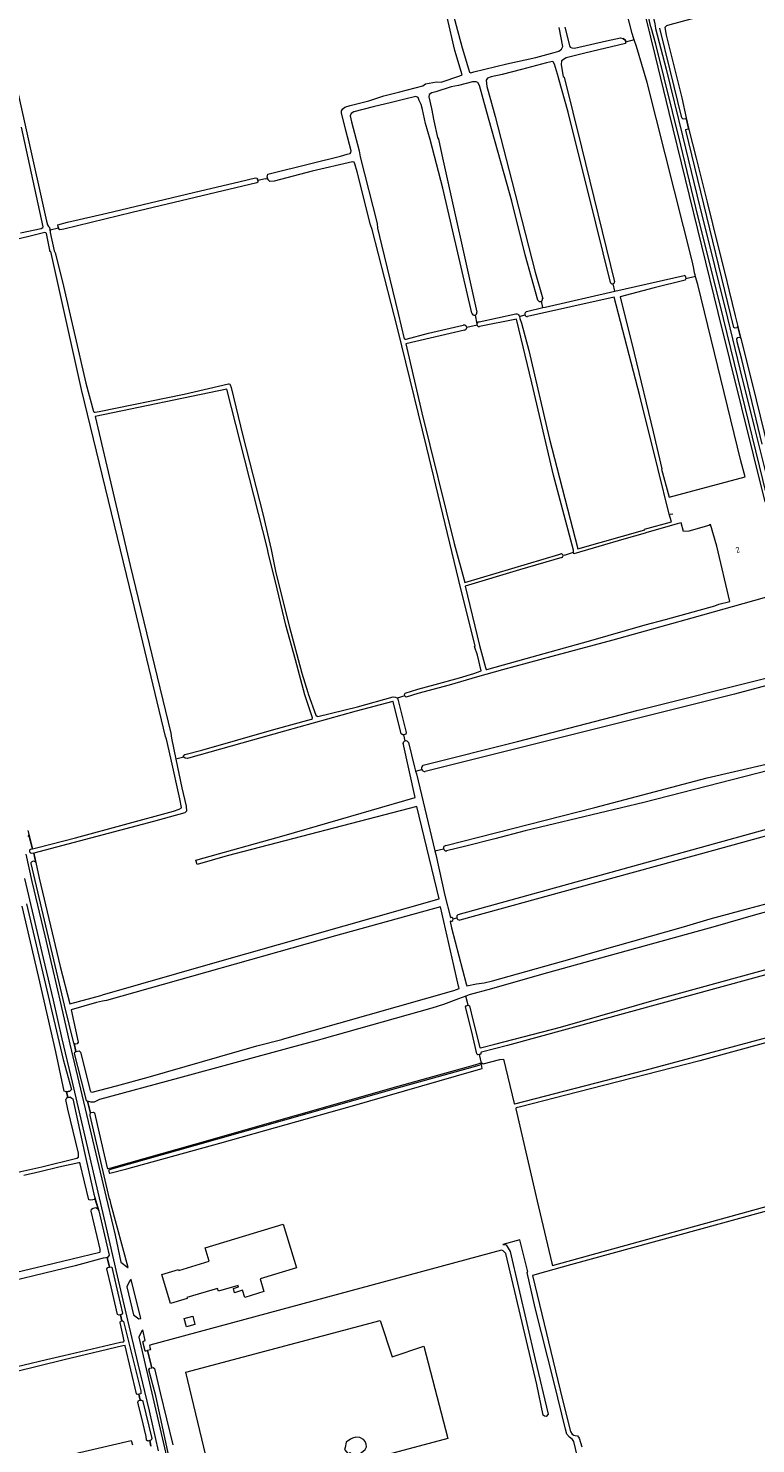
# Model space of a CAD drawing. Header units: metres. Extents: x 209813 to 223847, y 571801 to 587119.
# Tile 451 of 656: x 215121 to 215632, y 579156 to 580149. Entities that reach past the tile are written whole.
import ezdxf
from ezdxf.enums import TextEntityAlignment as Align

# ---------------------------------------------------------------- set-up
doc = ezdxf.new("R2010")
doc.units = ezdxf.units.M
for name, color, linetype, lineweight in [('B-RO-GK-BESCHOEIING-G', 8, 'GK-BESCHOEIING', 0), ('B-RO-GR-GRAS-GV', 8, 'Continuous', 0), ('B-RO-OG-BEBOUWING-T18', 8, 'Continuous', 0), ('B-RO-OG-TERREIN_CULTUURSCHEIDING-GV', 8, 'Continuous', 0), ('B-RO-OG-TERREIN_ERF-GV', 8, 'Continuous', 0), ('B-RO-OG-WATER_BEEK-GV', 8, 'Continuous', 0), ('B-RO-OG-WEG-GV', 8, 'Continuous', 0), ('B-RO-VH-ONVERHARD-GV', 8, 'Continuous', 0)]:
    doc.layers.add(name, color=color, linetype=linetype, lineweight=lineweight)
doc.styles.add('NLCS-ISO-M200-T18', font='txt', dxfattribs={"height": 0.36})
doc.linetypes.add('GK-BESCHOEIING', pattern='A,30,-5,[1,NLCS.shx,S=1,R=0,X=0,Y=0],-5', length=40)

msp = doc.modelspace()

# ---------------------------------------------------------------- linework, layer by layer
at = {"layer": 'B-RO-GK-BESCHOEIING-G', "flags": 128}
for points in [[(215540.504, 580140.347), (215540.454, 580140.952), (215538.521, 580142.14)], [(215282.395, 580042.646), (215282.095, 580043.67)], [(215282.443, 580042.484), (215282.395, 580042.646)], [(215289.037, 580044.905), (215289.304, 580044.087)], [(215289.304, 580044.087), (215289.53, 580043.395)], [(215136.649, 580007.647), (215136.429, 580008.693)], [(215142.261, 580010.2), (215142.517, 580009.088)], [(215142.517, 580009.088), (215142.525, 580009.055)], [(215136.721, 580007.304), (215136.649, 580007.647)], [(215571.953, 579808.502), (215573.701, 579808.859)], [(215428.691, 579463.636), (215429.956, 579463.973)], [(215429.956, 579463.973), (215430.157, 579464.027)], [(215148.19, 579403.236), (215150.484, 579403.772)], [(215149.185, 579399.196), (215148.456, 579399.057)], [(215150.868, 579399.517), (215149.185, 579399.196)], [(215176.699, 579287.075), (215175.788, 579286.799)], [(215177.237, 579287.238), (215176.699, 579287.075)], [(215177.179, 579280.13), (215178.265, 579280.321)], [(215178.265, 579280.321), (215178.818, 579280.419)]]:
    msp.add_lwpolyline(points, dxfattribs=at)
at = {"layer": 'B-RO-GR-GRAS-GV', "flags": 128}
for points in [[(215098.35, 580207.219), (215091.711, 580205.686), (215091.494, 580204.303), (215134.033, 580014.053), (215134.827, 580011.492), (215135.425, 580010.405), (215136.149, 580009.718), (215136.649, 580007.647)], [(215287.815, 580043.817), (215289.304, 580044.087), (215289.037, 580044.905), (215289.529, 580047.093), (215320.47, 580054.831), (215340.498, 580059.571), (215345.195, 580061.063), (215347.207, 580061.514), (215347.806, 580062.182), (215348.046, 580063.303), (215344.232, 580077.747), (215341.181, 580090.036), (215341.271, 580091.398), (215342.003, 580092.862), (215343.532, 580094.02), (215347.353, 580095.294), (215360.381, 580098.52), (215370.837, 580101.909), (215382.045, 580104.888), (215398.151, 580109.081), (215400.074, 580110.4), (215407.888, 580111.884), (215411.147, 580111.568), (215424.16, 580115.94), (215425.902, 580116.758), (215420.734, 580133.911), (215409.963, 580180.847)], [(215546.567, 580141.252), (215546.018, 580142.797), (215545.291, 580145.784), (215535.825, 580182.097)], [(215686.1, 580182.406), (215614.875, 580163.568), (215603.75, 580160.375), (215571.528, 580151.831), (215569.289, 580151.175), (215568.107, 580149.821), (215569.038, 580144.552), (215580.006, 580100.664), (215583.04, 580086.516), (215585.046, 580078.28), (215590.196, 580058.231), (215597.894, 580027.451), (215605.239, 579997.03), (215610.156, 579977.676), (215613.175, 579965.042), (215617.47, 579947.77), (215621.553, 579931.818), (215629.381, 579900.168), (215640.651, 579854.44)], [(215417.332, 580167), (215425.842, 580135.581), (215430.25, 580121.019), (215431.044, 580118.687), (215432.016, 580118.159), (215434.155, 580118.718), (215457.216, 580124.402), (215477.573, 580128.926), (215490.493, 580132.309), (215493.625, 580133.439), (215495.683, 580134.647), (215496.458, 580136.536), (215493.947, 580150.025)], [(215497.824, 580150.113), (215501.245, 580137.254), (215501.749, 580136.14), (215502.791, 580135.638), (215504.688, 580135.536), (215527.174, 580140.626), (215537.035, 580142.599), (215538.521, 580142.14), (215540.454, 580140.952), (215540.504, 580140.347), (215540.475, 580139.671)], [(215548.219, 580136.601), (215546.567, 580141.252), (215540.475, 580139.671), (215540.432, 580138.692), (215511.905, 580131.997), (215498.912, 580128.571), (215495.468, 580126.461), (215495.348, 580123.751), (215496.757, 580115.504), (215497.369, 580115.053), (215509.731, 580065.936), (215532.874, 579971.583)], [(215589.674, 579975.323), (215589.45, 579976.532), (215589.033, 579977.918), (215588.38, 579980.827), (215587.493, 579985.351), (215555.707, 580111.335), (215548.219, 580136.601)], [(215529.879, 579971.116), (215519.606, 580012.693), (215500.259, 580090.581), (215493.474, 580114.548), (215493.564, 580114.865), (215490.756, 580124.277), (215489.746, 580125.856), (215489.332, 580126.096), (215485.025, 580125.091), (215467.467, 580120.413), (215454.01, 580116.953), (215446.161, 580115.232), (215443.654, 580114.471), (215442.747, 580112.873), (215443.281, 580108.456), (215445.83, 580099.307), (215448.953, 580087.42), (215460.687, 580042.215), (215477.019, 579978.272), (215482.365, 579959.655)], [(215478.988, 579958.599), (215470.157, 579990.462), (215460.655, 580028.15), (215457.457, 580039.675), (215444.338, 580086.234), (215437.959, 580109.215), (215436.827, 580111.262), (215435.726, 580111.743), (215433.058, 580111.697), (215423.349, 580109.295), (215418.049, 580108.225), (215407.386, 580104.854), (215404.466, 580104.167), (215402.761, 580102.835), (215402.378, 580101.279), (215404.273, 580093.003), (215406.061, 580084.434), (215408.628, 580072.762)], [(215432.643, 579949.6), (215412.343, 580037.104), (215403.314, 580071.44), (215400.175, 580082.578), (215398.118, 580092.29), (215397.065, 580095.806), (215395.691, 580098.707), (215394.931, 580100.837), (215393.344, 580101.48), (215385.505, 580099.56), (215376.315, 580097.278), (215363.309, 580094.18), (215349.852, 580090.758), (215348.017, 580089.493), (215347.292, 580088), (215348.153, 580083.832), (215353.676, 580063.303), (215354.325, 580059.194), (215366.138, 580012.519), (215366.456, 580009.059), (215369.132, 579997.56), (215380.88, 579949.198), (215385.196, 579931.62)], [(215115.934, 580005.801), (215130.308, 580008.995), (215131.447, 580009.53), (215131.69, 580010.016), (215116.594, 580079.9)], [(215408.628, 580072.762), (215409.268, 580071.703), (215411.684, 580060.709), (215436.238, 579950.153)], [(215385.666, 579681.082), (215385.402, 579682.107), (215385.838, 579683.057), (215394.633, 579685.824), (215406.811, 579688.995), (215423.904, 579693.634), (215433.967, 579696.765), (215439.29, 579698.718), (215436.591, 579709.496), (215434.561, 579715.757), (215435.044, 579715.856), (215423.607, 579761.997), (215401.12, 579854.96), (215380.392, 579939.003), (215362.649, 580008.179), (215361.544, 580011.603), (215352.21, 580048.627), (215350.603, 580054.329), (215349.974, 580055.425), (215348.923, 580055.73), (215320.645, 580049.16), (215293.856, 580042.157), (215290.907, 580041.814), (215289.53, 580043.395), (215289.304, 580044.087)], [(215287.815, 580043.817), (215282.395, 580042.646), (215282.443, 580042.484), (215282.505, 580041.521), (215281.705, 580040.966), (215243.28, 580031.827), (215194.344, 580020.115), (215146.179, 580008.471), (215143.506, 580007.899), (215142.517, 580009.088), (215136.649, 580007.647), (215136.721, 580007.304), (215136.704, 580006.026), (215139.461, 579993.311), (215140.112, 579991.901), (215145.22, 579971.54), (215161.803, 579900.31), (215167.053, 579880.612)], [(215142.517, 580009.088), (215142.261, 580010.2), (215142.069, 580011.462), (215148.952, 580013.387), (215176.451, 580019.624), (215237.166, 580034.109), (215270.019, 580041.835), (215280.717, 580044.495), (215281.629, 580044.287), (215282.095, 580043.67), (215282.395, 580042.646)], [(215120.944, 579586.519), (215124.155, 579573.765), (215128.051, 579574.583), (215154.355, 579581.405), (215223.161, 579600.104), (215227.147, 579601.464), (215228.929, 579602.499), (215228.901, 579602.732), (215227.716, 579608.741), (215221.396, 579637.36), (215218.277, 579650.789), (215217.688, 579652.648), (215194.385, 579748.876), (215158.667, 579895.984), (215137.07, 579992.764), (215136.636, 579992.665), (215134.127, 580005.52), (215133.547, 580005.965), (215132.898, 580006.019), (215078.905, 579992.759)], [(215532.921, 579964.876), (215531.83, 579970.197)], [(215532.921, 579964.876), (215581.715, 579976.046)], [(215582.276, 579972.78), (215560.67, 579967.306), (215536.725, 579961.089), (215546.647, 579921.401), (215559.876, 579866.235), (215566.012, 579840.286), (215565.85, 579840.203), (215571.18, 579820.384)], [(215571.18, 579820.384), (215624.593, 579834.704), (215621.547, 579845.876), (215591.224, 579969.646), (215589.73, 579975.024), (215589.674, 579975.323), (215582.902, 579973.683)], [(215466.395, 579945.886), (215467.536, 579942.568), (215472.563, 579923.385), (215486.851, 579862.134), (215506.959, 579784.215), (215554.026, 579797.635), (215553.925, 579797.923), (215572.805, 579803.124), (215571.26, 579808.517), (215563.53, 579839.75), (215550.483, 579891.503), (215532.492, 579960.824), (215471.696, 579947.084)], [(215482.483, 579953.392), (215484.054, 579953.775), (215532.921, 579964.876)], [(215437.746, 579943.367), (215463.504, 579948.969)], [(215471.108, 579950.624), (215482.483, 579953.392), (215481.432, 579957.908)], [(215386.611, 579931.193), (215402.343, 579935.46), (215426.583, 579941.109)], [(215436.306, 579941.097), (215429.059, 579939.394)], [(215434.935, 579948.231), (215436.225, 579942.11)], [(215497.586, 579779.867), (215504.053, 579781.813), (215504.079, 579783.183), (215490.056, 579835.835), (215474.71, 579900.658), (215463.995, 579945.373), (215438.021, 579940.099)], [(215465.873, 579947.695), (215465.995, 579947.273), (215469.804, 579948.389)], [(215465.995, 579947.273), (215466.395, 579945.886)], [(215427.543, 579937.577), (215386.207, 579928.043), (215397.584, 579879.624), (215420.206, 579787.946), (215427.747, 579760.562), (215493.628, 579780.273), (215495.032, 579780.664)], [(215168.168, 579879.995), (215170.974, 579880.587), (215230.646, 579892.773), (215261.801, 579899.934), (215262.162, 579900.04)], [(215263.097, 579899.348), (215263.685, 579897.295), (215271.817, 579863.468), (215285.921, 579808.855), (215291.684, 579783.714), (215295.016, 579767.297), (215304.611, 579729.323), (215313.346, 579696.896), (215317.514, 579683.341)], [(215230.392, 579638.018), (215230.128, 579638.613), (215230.459, 579639.407), (215231.11, 579640.02), (215243.128, 579643.029), (215293.556, 579657.541), (215320.009, 579664.747), (215320.766, 579665.159), (215320.766, 579665.728), (215315.429, 579681.836), (215308.785, 579706.333), (215302.022, 579730.671), (215295.972, 579756.087), (215289.763, 579781.639), (215289.25, 579784.103), (215260.663, 579896.249), (215168.324, 579877.067), (215192.93, 579772.556), (215221.337, 579654.988), (215221.773, 579651.449), (215224.917, 579636.648)], [(215495.807, 579778.149), (215466.152, 579769.462), (215427.92, 579758.084), (215437.932, 579716.445), (215438.123, 579716.484), (215442.246, 579700.853), (215442.793, 579699.627), (215443.063, 579699.623), (215470.803, 579707.356), (215514.559, 579719.36), (215554.255, 579730.798), (215568.562, 579734.654), (215603.284, 579744.273), (215605.997, 579745.48), (215613.808, 579747.348), (215604.588, 579785.959), (215600.078, 579801.327), (215599.068, 579800.665), (215584.946, 579796.506), (215581.186, 579796.352), (215579.614, 579802.519), (215576.743, 579801.65)], [(215576.743, 579801.65), (215554.788, 579795.47), (215554.404, 579795.123), (215539.309, 579790.893), (215504.301, 579780.637), (215504.053, 579781.813)], [(215497.586, 579779.867), (215496.666, 579779.631)], [(215660.164, 579695.783), (215652.492, 579726.3), (215648.126, 579743.509), (215646.452, 579751.106), (215645.999, 579752.266), (215639.748, 579750.455), (215637.854, 579749.738), (215587.109, 579735.675), (215531.546, 579720.216), (215488.809, 579708.604), (215454.17, 579699.236), (215436.513, 579694.296), (215416.705, 579688.521), (215394.848, 579682.617), (215386.605, 579680.196), (215385.666, 579681.082), (215380.299, 579679.435), (215380.779, 579678.834), (215386.524, 579655.338), (215386.204, 579654.202), (215384.803, 579653.807)], [(215398.57, 579632.546), (215464.657, 579649.128), (215549.324, 579670.956), (215639.829, 579693.67), (215652.47, 579695.716)], [(215652.767, 579692.107), (215646.715, 579690.161), (215617.082, 579682.269), (215399.853, 579627.935)], [(215317.514, 579683.341), (215317.782, 579682.468), (215323.257, 579667.624), (215324.079, 579666.755), (215324.616, 579666.518), (215352.29, 579673.415), (215377.513, 579680.416), (215379.076, 579680.248), (215380.169, 579679.597), (215380.299, 579679.435)], [(215385.885, 579649.484), (215384.803, 579653.807), (215384.142, 579653.621), (215383.086, 579654.367), (215377.537, 579677.075), (215377.147, 579677.075), (215351.457, 579670.4), (215301.172, 579656.189), (215233.741, 579637.359), (215233.182, 579637.228), (215231.451, 579637.356), (215230.392, 579638.018), (215224.917, 579636.648), (215229.203, 579616.47), (215232.153, 579603.583), (215232.398, 579600.184), (215231.167, 579598.925), (215209.189, 579592.933), (215125.225, 579570.811), (215126.534, 579564.137)], [(215126.534, 579564.137), (215128.916, 579553.137), (215143.743, 579491.141), (215150.372, 579465.097), (215172.34, 579470.815), (215173.442, 579471.288), (215252.462, 579494.082), (215409.624, 579538.665), (215394.014, 579603.488), (215260.796, 579568.827), (215239.894, 579562.742), (215238.968, 579565.784), (215301.012, 579582.982), (215392.955, 579609.705), (215384.373, 579647.766)], [(215388.12, 579648.278), (215392.426, 579631.004), (215393.208, 579628.301), (215397.523, 579629.343)], [(215414.299, 579576.096), (215518.982, 579602.717), (215597.799, 579623.505), (215661.365, 579638.309), (215665.956, 579639.489)], [(215666.239, 579635.585), (215659.106, 579633.448), (215553.28, 579606.298), (215490.667, 579591.225), (215470.165, 579586.315), (215448.825, 579580.77), (215428.362, 579575.584), (215414.929, 579572.355)], [(215393.208, 579628.301), (215393.755, 579626.41), (215406.7, 579572.412), (215412.848, 579573.637)], [(215423.094, 579527.634), (215676.786, 579597.746)], [(215677.999, 579593.575), (215671.766, 579591.837), (215602.313, 579572.655), (215505.872, 579546.197), (215424.121, 579523.722)], [(215406.7, 579572.412), (215407.355, 579569.757), (215413.693, 579540.898), (215417.631, 579525.514), (215417.93, 579525.601)], [(215417.438, 579522.662), (215418.489, 579518.211), (215428.664, 579478.965), (215429.179, 579477.701), (215435.929, 579479.107), (215441.279, 579479.756), (215447.227, 579481.242), (215501.367, 579496.403), (215522.607, 579502.428), (215581.193, 579519.005), (215599.867, 579524.675), (215626.751, 579531.943), (215672.404, 579544.159), (215688.633, 579548.843), (215689.875, 579547.884), (215690.902, 579545.367), (215697.552, 579547.056)], [(215690.902, 579545.367), (215690.689, 579544.43), (215689.576, 579543.736), (215660.281, 579535.215), (215631.798, 579527.391), (215603.346, 579519.281), (215554.41, 579505.797), (215516.148, 579495.068), (215481.618, 579485.481), (215446.347, 579475.587), (215430.822, 579471.288), (215428.548, 579470.453)], [(214958.754, 579352.045), (214959.849, 579352.301), (214960.368, 579352.083), (214960.729, 579351.081), (214970.536, 579314.66), (214971.117, 579313.655), (214972.59, 579313.527), (215005.085, 579321.205), (215116.126, 579347.325), (215130.823, 579350.66), (215155.43, 579356.714), (215156.552, 579357.52), (215156.506, 579360.142), (215149.125, 579391.072), (215147.761, 579397.793), (215147.842, 579398.081), (215148.456, 579399.057), (215149.185, 579399.196), (215148.19, 579403.236), (215146.521, 579403.729), (215140.658, 579431.272), (215128.736, 579483.394), (215116.918, 579533.471)], [(215419.442, 579524.538), (215422.116, 579525.272)], [(215429.956, 579463.973), (215430.157, 579464.027), (215430.96, 579463.681), (215433.621, 579452.756), (215438.213, 579434.398), (215438.398, 579434.033), (215439.666, 579434.283), (215448.688, 579436.735), (215494.817, 579448.703), (215562.259, 579467.933), (215692.925, 579503.788)], [(215649.969, 579488.509), (215457.584, 579435.719), (215439.481, 579431.05), (215438.983, 579430.881), (215439.001, 579430.19), (215438.618, 579429.552), (215437.817, 579429.353), (215439.174, 579423.467), (215439.763, 579423.546), (215440.715, 579423.026), (215452.329, 579426.067), (215454.949, 579426.116), (215462.288, 579395.14), (215462.576, 579394.752), (215462.746, 579394.74), (215554.334, 579418.371), (215672.086, 579449.988)], [(215437.817, 579429.353), (215436.9, 579429.126), (215436.106, 579429.816), (215432.515, 579446.223), (215428.258, 579462.854), (215428.691, 579463.636), (215429.956, 579463.973), (215428.548, 579470.453), (215423.18, 579468.481), (215412.81, 579464.625), (215404.512, 579461.882), (215327.248, 579440.115), (215324.106, 579439.248), (215305.764, 579434.391), (215226.706, 579412.851), (215171.351, 579397.792), (215167.61, 579396.019), (215165.184, 579396.062), (215162.934, 579396.812), (215164.95, 579388.217), (215165.226, 579388.67), (215166.843, 579388.926), (215167.88, 579388.466), (215171.104, 579374.226), (215176.617, 579350.019), (215176.985, 579349.444), (215177.18, 579349.404), (215179.503, 579350.072), (215238.196, 579366.654), (215380.997, 579407.16), (215428.853, 579420.479), (215437.187, 579422.83), (215438.335, 579423.355), (215439.174, 579423.467)], [(215745.598, 579350.505), (215741.897, 579362.822), (215730.498, 579410.724), (215721.403, 579447.297), (215718.214, 579460.314), (215709.467, 579457.875), (215709.734, 579456.971), (215708.653, 579456.265), (215661.991, 579443.929), (215592.775, 579425.077), (215506.821, 579402.992), (215466.79, 579392.854), (215463.859, 579392.144), (215463.445, 579391.485), (215463.419, 579391.256), (215478.55, 579326.61), (215488.798, 579283.101), (215489.26, 579281.412), (215737.587, 579349.864), (215738.714, 579349.882), (215739.065, 579348.757)], [(215026.234, 579256.085), (215132.605, 579281.371), (215171.424, 579290.812), (215171.689, 579291.001), (215171.689, 579292.806), (215165.463, 579319.538), (215165.774, 579320.907), (215166.756, 579321.779), (215168.801, 579322.107), (215170.002, 579321.365), (215170.846, 579319.793), (215168.069, 579328.582), (215167.807, 579327.839), (215166.666, 579327.435), (215164.83, 579327.204), (215163.765, 579327.523), (215157.825, 579352.734), (215157.473, 579353.402), (215156.908, 579353.438), (215142.749, 579350.409), (215129.391, 579347.187), (215118.227, 579344.659)], [(215739.185, 579347.009), (215501.981, 579281.974), (215484.446, 579276.899), (215475.272, 579274.463), (215496.349, 579187.187), (215501.852, 579164.879), (215503.087, 579163.218), (215504.135, 579162.414), (215505.09, 579162.126), (215506.818, 579162.021), (215507.955, 579160.355), (215509.906, 579154.2)], [(215146.26, 579218.23), (215185.923, 579227.601), (215188.115, 579227.976), (215188.54, 579228.646), (215185.748, 579241.39), (215185.958, 579242.449), (215186.995, 579242.598), (215186.024, 579246.793), (215185.191, 579246.583), (215184.035, 579247.174), (215179.429, 579266.578), (215176.469, 579279.185), (215177.179, 579280.13), (215178.265, 579280.321), (215176.699, 579287.075), (215175.788, 579286.799), (215173.786, 579286.485), (215154.222, 579281.144), (215088.166, 579265.295)], [(215207.413, 579154.803), (215206.532, 579158.591), (215205.206, 579158.303), (215204.389, 579158.888), (215204.005, 579161.37), (215200.742, 579175.385), (215198.278, 579185.429), (215198.664, 579186.648), (215199.937, 579186.917), (215198.938, 579191.206), (215197.812, 579191.013), (215197.22, 579191.371), (215189.346, 579225.077), (215189.277, 579225.317), (215187.665, 579224.997), (215146.547, 579215.263), (215060.028, 579193.964), (214937.791, 579164.595), (214913.548, 579159.231)], [(214913.068, 579163.361), (214948.5, 579171.223), (215055.524, 579196.755), (215134.152, 579215.581), (215146.26, 579218.23)], [(215140.197, 579146.339), (215193.51, 579158.774), (215194.437, 579155.599)]]:
    msp.add_lwpolyline(points, dxfattribs=at)
at = {"layer": 'B-RO-GR-GRAS-GV'}
for points in [[(215463.504, 579948.969, -0.3387898), (215465.873, 579947.695)], [(215385.196, 579931.62, 0.3072501), (215386.611, 579931.193)], [(215262.162, 579900.04, -0.302776), (215263.097, 579899.348)], [(215167.053, 579880.612, 0.3423827), (215168.168, 579879.995)], [(215417.843, 579523.045, 0.3119612), (215417.438, 579522.662)]]:
    msp.add_lwpolyline(points, format="xyb", dxfattribs=at)
at = {"layer": 'B-RO-GR-GRAS-GV', "flags": 128}
msp.add_lwpolyline([(215176.232, 579467.461), (215173.485, 579466.958), (215169.296, 579465.867), (215151.466, 579460.875), (215156.38, 579438.054), (215155.738, 579436.952), (215154.356, 579436.736), (215153.452, 579437.24), (215154.777, 579431.575), (215156.944, 579432.033), (215157.925, 579431.027), (215164.776, 579404.177), (215165.243, 579403.166), (215166.095, 579403.123), (215183.19, 579407.473), (215205.414, 579413.678), (215281.805, 579435.591), (215299.203, 579439.989), (215299.707, 579440.244), (215419.996, 579474.342), (215423.779, 579475.826), (215423.472, 579476.67), (215423.366, 579477.463), (215420.103, 579491.861), (215410.682, 579533.108), (215336.863, 579512.603)], close=True, dxfattribs=at)
at = {"layer": 'B-RO-GR-GRAS-GV'}
for centre, radius, start, end in [((215531.329, 579971.663), 1.549, 200.674837, 355.233833), ((215581.113, 579974.255), 1.879, 308.264624, 69.718346), ((215480.561, 579959.496), 1.811, 209.688949, 6.692989), ((215434.425, 579949.98), 1.822, 192.036954, 6.692989), ((215471.537, 579948.876), 1.8, 103.781967, 275.019742), ((215427.22, 579939.387), 1.839, 280.115827, 109.825392), ((215437.821, 579941.727), 1.642, 92.634852, 275.019742), ((215495.373, 579779.391), 1.316, 289.280945, 104.095814), ((215386.306, 579647.59), 1.94, 20.773612, 177.616916), ((215399.745, 579630.389), 2.456, 118.577159, 275.019742), ((215414.65, 579574.231), 1.898, 100.665854, 280.74932), ((215418.155, 579524.314), 1.306, 256.179753, 104.095814), ((215424.14, 579525.818), 2.096, 119.925484, 269.290164)]:
    msp.add_arc(centre, radius, start, end, dxfattribs=at)
at = {"layer": 'B-RO-OG-TERREIN_CULTUURSCHEIDING-GV', "flags": 128}
msp.add_lwpolyline([(215355.311, 579150.153), (215357.783, 579152.323), (215358.754, 579154.349), (215358.485, 579156.05), (215357.783, 579158.075), (215356.677, 579159.29), (215353.978, 579160.721), (215351.145, 579160.91), (215348.825, 579160.37), (215347.583, 579159.641), (215344.426, 579157.454), (215343.837, 579153.768), (215343.321, 579152.427), (215345.76, 579149.344), (215346.969, 579150.3), (215348.1, 579148.87), (215349.459, 579147.704), (215352.747, 579148.695)], close=True, dxfattribs=at)
at = {"layer": 'B-RO-OG-TERREIN_ERF-GV', "flags": 128}
for points in [[(215268.556, 579267.507), (215254.733, 579263.35), (215254.137, 579265.338), (215232.658, 579258.878), (215232.857, 579258.218), (215221.182, 579254.706), (215215.057, 579275.212), (215226.725, 579278.71), (215226.928, 579278.031), (215248.391, 579284.465), (215245.547, 579293.898), (215300.308, 579310.368), (215309.521, 579279.734), (215284.071, 579272.079), (215286.754, 579263.158), (215273.194, 579259.079), (215271.699, 579264.05), (215266.145, 579262.379), (215265.267, 579265.302), (215268.892, 579266.392)], [(215232.319, 579238.509), (215230.735, 579244.332), (215236.744, 579245.966), (215238.328, 579240.143)]]:
    msp.add_lwpolyline(points, close=True, dxfattribs=at)
at = {"layer": 'B-RO-OG-WATER_BEEK-GV', "flags": 128}
msp.add_lwpolyline([(215177.541, 579348.399), (215178.414, 579345.97), (215178.649, 579346.235), (215190.495, 579349.159), (215255.835, 579367.358), (215348.991, 579393.436), (215434.134, 579418.005), (215439.988, 579419.728), (215439.401, 579422.422), (215438.634, 579422.32), (215437.555, 579421.826), (215429.141, 579419.452), (215381.285, 579406.134), (215238.487, 579365.628), (215179.796, 579349.047)], close=True, dxfattribs=at)
msp.add_lwpolyline([(215177.541, 579348.399), (215178.414, 579345.97), (215178.649, 579346.235), (215190.495, 579349.159), (215255.835, 579367.358), (215348.991, 579393.436), (215434.134, 579418.005), (215439.988, 579419.728), (215439.401, 579422.422), (215438.634, 579422.32), (215437.555, 579421.826), (215429.141, 579419.452), (215381.285, 579406.134), (215238.487, 579365.628), (215179.796, 579349.047)], close=True, dxfattribs=at)
at = {"layer": 'B-RO-OG-WEG-GV', "flags": 128}
for points in [[(215503.925, 580361.681), (215508.865, 580342.231), (215510.647, 580342.681), (215512.585, 580334.437), (215515.462, 580321.536), (215521.007, 580297.424), (215527.813, 580266.62), (215541.913, 580209.188), (215561.253, 580129.89), (215570.952, 580090.349), (215605.332, 579949.883), (215638.385, 579817.158)], [(215638.385, 579817.158), (215639.204, 579817.923), (215639.56, 579818.574), (215639.801, 579819.352), (215639.953, 579820.068), (215639.581, 579822.378), (215627.02, 579873.126), (215609.178, 579945.716), (215589.975, 580023.665), (215579.24, 580067.412), (215561.692, 580138.335), (215558.515, 580149.958), (215558.394, 580150.286), (215554.801, 580165.532), (215544.851, 580205.988), (215541.513, 580219.174), (215535.943, 580242.209), (215530.551, 580264.753), (215525.878, 580285.098), (215520.335, 580309.51), (215515.139, 580332.987), (215510.694, 580352.544), (215508.753, 580360.36)], [(215512.677, 580361.428), (215512.479, 580359.1), (215513.012, 580355.471), (215513.978, 580351.093), (215517.323, 580336.815), (215521.764, 580316.383), (215525.678, 580298.889), (215530.217, 580278.868), (215537.069, 580250.096), (215545.158, 580217.015), (215551.74, 580190.568), (215561.115, 580152.446), (215561.301, 580151.013), (215561.679, 580149.224), (215568.987, 580120.613), (215580.601, 580073.945), (215590.687, 580032.438), (215602.884, 579982.648), (215612.004, 579946.078), (215620.827, 579910.339), (215630.784, 579869.794), (215645.127, 579812.81)], [(215636.456, 579857.529), (215622.1, 579917.132), (215618.792, 579929.53), (215618.616, 579931.449), (215619.241, 579932.472), (215620.758, 579932.724), (215621.553, 579931.818), (215619.371, 579940.31), (215618.7, 579939.284), (215617.374, 579938.994), (215616.613, 579939.473), (215582.742, 580077.902), (215582.873, 580078.453), (215584.522, 580078.8), (215585.046, 580078.28), (215583.04, 580086.516), (215582.676, 580085.763), (215581.07, 580085.51), (215580.08, 580086.447), (215571.893, 580119.975), (215564.542, 580149.475)], [(215119.495, 579570.003), (215123.919, 579550.885), (215132.903, 579512.803), (215138.109, 579490.824), (215144.212, 579464.532), (215150.583, 579436.638), (215177.212, 579324.157), (215182.228, 579302.808), (215186.36, 579283.874), (215191.2, 579280.013), (215191.47, 579280.069), (215179.467, 579324.053), (215178.742, 579327.474), (215178.214, 579328.26), (215164.801, 579386.767), (215164.658, 579387.739), (215164.95, 579388.217), (215162.934, 579396.812), (215162.287, 579397.028), (215161, 579401.948), (215153.809, 579430.13), (215153.972, 579431.01), (215154.777, 579431.575), (215153.452, 579437.24), (215153.286, 579437.332), (215146.789, 579464.182), (215123.403, 579563.401), (215123.442, 579564.261), (215123.964, 579564.847), (215125.044, 579565.251), (215125.925, 579564.789), (215126.534, 579564.137), (215125.225, 579570.811), (215123.388, 579570.551), (215122.491, 579571.354), (215122.361, 579571.665), (215122.297, 579571.995), (215122.302, 579572.332), (215122.33, 579572.498), (215122.374, 579572.661), (215122.511, 579572.968), (215122.708, 579573.241), (215122.956, 579573.469), (215123.096, 579573.563), (215124.155, 579573.765), (215121.607, 579583.554), (215121.526, 579583.095), (215121.361, 579582.751), (215121.103, 579582.469)], [(215212.786, 579151.493), (215206.344, 579179.406), (215198.334, 579212.561), (215191.291, 579242.978), (215184.015, 579274.13), (215175.571, 579310.791), (215167.16, 579346.985), (215159.85, 579377.903), (215152.341, 579410.056), (215145.131, 579440.507), (215138.99, 579467.585), (215131.948, 579497.134), (215125.239, 579526.116), (215118.931, 579552.893)], [(215120.043, 579535.199), (215145.868, 579425.894), (215151.576, 579404.927), (215150.484, 579403.772), (215148.19, 579403.236), (215149.185, 579399.196), (215150.868, 579399.517), (215151.988, 579398.922), (215152.565, 579398.253), (215160.753, 579360.83), (215167.355, 579331.496), (215170.846, 579319.793), (215176.392, 579295.797), (215178.183, 579288.795), (215177.237, 579287.238), (215176.699, 579287.075), (215178.265, 579280.321), (215178.818, 579280.419), (215179.9, 579280.271), (215184.254, 579262.012), (215187.427, 579247.948), (215186.811, 579246.992), (215186.024, 579246.793), (215186.995, 579242.598), (215187.438, 579242.662), (215187.736, 579242.456), (215188.107, 579242.129), (215200.4, 579193.48), (215200.4, 579191.457), (215198.938, 579191.206), (215199.937, 579186.917), (215200.719, 579187.082), (215201.632, 579186.41), (215201.802, 579186.15), (215208.091, 579160.003), (215207.68, 579158.839), (215206.532, 579158.591), (215207.413, 579154.803)], [(215202.422, 579228.474), (215203.383, 579228.779), (215201.653, 579236.322), (215200.905, 579235.61), (215198.923, 579231.229), (215223.809, 579124.306), (215227.84, 579119.845), (215230.928, 579118.574), (215228.555, 579129.222), (215227.816, 579128.323), (215226.13, 579127.989), (215225.573, 579128.005), (215224.541, 579128.748), (215222.598, 579135.807), (215210.77, 579190.094), (215206.042, 579208.318), (215206.664, 579209.431), (215207.966, 579209.622), (215205.041, 579221.805), (215203.71, 579221.367)], [(215203.391, 579221.531), (215201.802, 579227.893)]]:
    msp.add_lwpolyline(points, dxfattribs=at)
msp.add_lwpolyline([(215190.487, 579266.545), (215195.184, 579246.882), (215198.987, 579244.082), (215200.389, 579244.352), (215193.635, 579271.519), (215192.957, 579271.303), (215192.248, 579270.347)], close=True, dxfattribs=at)
at = {"layer": 'B-RO-OG-WEG-GV'}
for points in [[(215201.802, 579227.893, -0.2087569), (215202.422, 579228.474)], [(215203.71, 579221.367, -0.5647657), (215203.391, 579221.531)]]:
    msp.add_lwpolyline(points, format="xyb", dxfattribs=at)
at = {"layer": 'B-RO-VH-ONVERHARD-GV', "flags": 128}
for points in [[(215471.877, 579277.054), (215466.349, 579299.412), (215454.408, 579296.138), (215456.803, 579295.848), (215459.658, 579291.172), (215477.17, 579215.525), (215486.268, 579177.043), (215484.89, 579175.627), (215483.578, 579175.737), (215482.68, 579176.411), (215478.195, 579197.854), (215456.555, 579289.843), (215454.728, 579291.762), (215453.581, 579292.106), (215206.611, 579225.602), (215206.334, 579224.785), (215207.073, 579222.362), (215205.041, 579221.805), (215207.966, 579209.622), (215208.987, 579209.771), (215209.958, 579209.228), (215213.893, 579192.215), (215222.684, 579155.626)], [(215237.1, 579085.012), (215249.765, 579030.486), (215255.913, 579005.152), (215256.441, 579003.683), (215256.911, 579003.351), (215257.471, 579003.533), (215294.109, 579013.548), (215453.366, 579056.922), (215520.187, 579074.887), (215524.012, 579075.962), (215514.198, 579115.877), (215504.204, 579158.079), (215503.251, 579159.483), (215501.162, 579161.006), (215499.271, 579163.04), (215498.35, 579166.551), (215490.411, 579199.166), (215477.171, 579251.69), (215471.413, 579276.444)], [(215247.454, 579142.316), (215231.893, 579206.542), (215368.271, 579242.811), (215376.803, 579217.485), (215398.851, 579224.913), (215415.848, 579160.176), (215264.091, 579119.561)]]:
    msp.add_lwpolyline(points, dxfattribs=at)
at = {"layer": 'B-RO-VH-ONVERHARD-GV'}
msp.add_lwpolyline([(215471.413, 579276.444, -0.46921), (215471.877, 579277.054)], format="xyb", dxfattribs=at)

# ---------------------------------------------------------------- texts
at = {"layer": 'B-RO-OG-BEBOUWING-T18', "style": 'NLCS-ISO-M200-T18'}
msp.add_text('2', height=4, rotation=16.4, dxfattribs=at).set_placement((215619.263, 579783.533), align=Align.MIDDLE)

doc.saveas('drawing.dxf')
